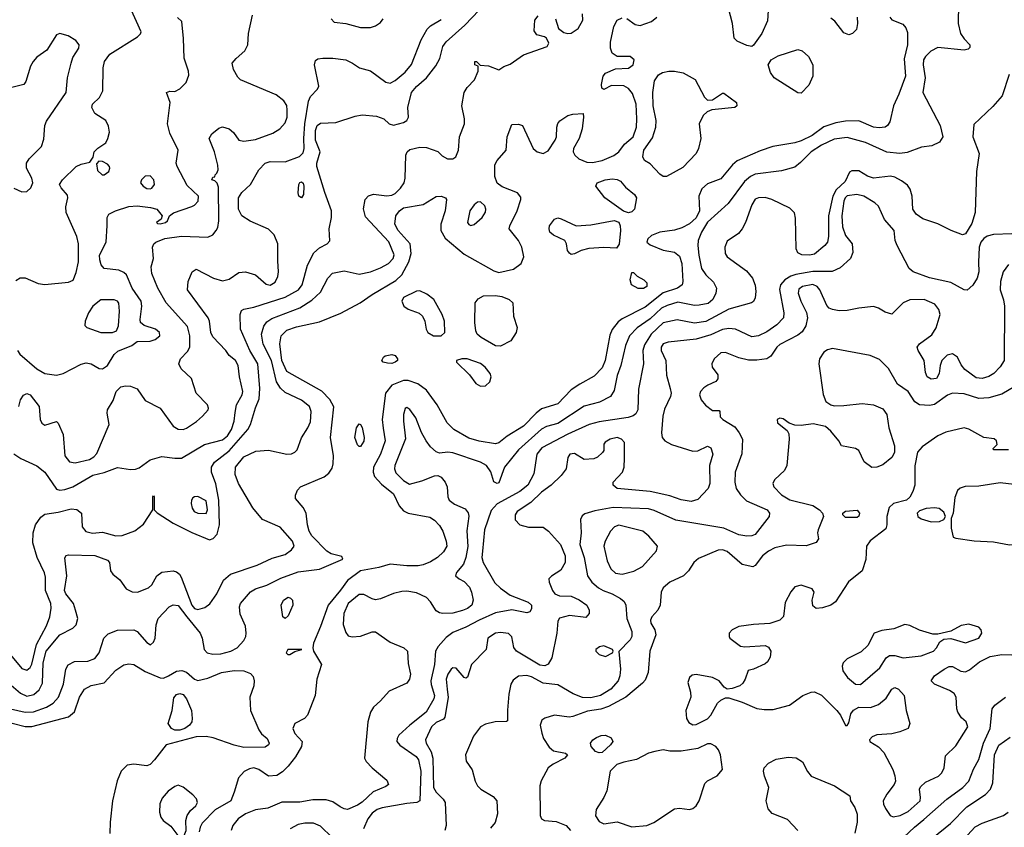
# Model space of a CAD drawing. Extents: x 1173029 to 1307123, y 522559 to 678521.
# Tile 391 of 623: x 1274451 to 1280440, y 570743 to 575659. Entities that reach past the tile are written whole.
import ezdxf

# ---------------------------------------------------------------- set-up
doc = ezdxf.new("R2010")
doc.units = 0

msp = doc.modelspace()

# ---------------------------------------------------------------- linework, layer by layer
at = {"layer": '0CON10XD'}
for points in [[(1274428.6, 574071.4), (1274453.2, 574086.8), (1274485, 574088.6), (1274563.9, 574053.9), (1274605, 574046.7), (1274748.5, 574061.5), (1274775.6, 574074.4), (1274795, 574120), (1274808.5, 574185), (1274809.2, 574295), (1274798.3, 574338.3), (1274733.3, 574485), (1274730.9, 574519.1), (1274743.8, 574575), (1274741.7, 574591.7), (1274703.3, 574635), (1274693.8, 574655), (1274711.2, 574685), (1274795, 574766.2), (1274825, 574780), (1274878.3, 574791.7), (1274897.5, 574822.5), (1274903.8, 574855), (1274926.7, 574876.7), (1274975, 574910), (1274988.2, 574935), (1274996.5, 574975), (1274991.3, 575011.3), (1274975.6, 575045.6), (1274908.8, 575088.8), (1274890, 575125), (1274894.3, 575145), (1274935.7, 575185), (1274956.7, 575225), (1274959.5, 575365), (1274966.5, 575405), (1275000.1, 575449.9), (1275167.5, 575555), (1275186.9, 575573.1), (1275190.6, 575585), (1275122.4, 575732.4)], [(1280160.9, 575755), (1280160, 575635), (1280174.4, 575574.4), (1280195, 575542), (1280230, 575505), (1280229.5, 575490.5), (1280219.7, 575480.3), (1280195, 575474.3), (1280035, 575490), (1279992.6, 575467.4), (1279960.4, 575435), (1279949.6, 575415), (1279947.5, 575385), (1279958.5, 575305), (1279945.5, 575215), (1280050.5, 575015), (1280066.5, 574945), (1280046.1, 574913.9), (1279998.6, 574891.4), (1279936.2, 574883.8), (1279849.9, 574850.1), (1279805, 574843.5), (1279725, 574853.5), (1279595, 574911.1), (1279485, 574940.9), (1279405, 574932.5), (1279328.9, 574895), (1279266.2, 574855), (1279200.6, 574789.4), (1279165, 574762.2), (1279085, 574739.6), (1278925, 574719.5), (1278895.5, 574705), (1278859.2, 574675), (1278760.1, 574539.9), (1278635, 574427.5), (1278598.6, 574365), (1278578.6, 574315), (1278575.2, 574285), (1278581.6, 574225), (1278599.2, 574145), (1278623.9, 574105), (1278670.6, 574060.6), (1278690, 574025), (1278686.2, 573995), (1278667.9, 573955), (1278638.3, 573931.7), (1278585, 573920.6), (1278555, 573920), (1278455, 573940.2), (1278389.7, 573920.3), (1278355, 573902.5), (1278285, 573838.4), (1278206.1, 573783.9), (1278159.7, 573735), (1278135.8, 573675), (1278106.9, 573555), (1278085, 573494), (1278067.1, 573402.9), (1278045.3, 573364.7), (1277978.5, 573331.5), (1277885, 573307.3), (1277725, 573201.9), (1277655, 573183.2), (1277625, 573166.5), (1277485, 573040), (1277399.5, 572935), (1277365, 572840.8), (1277355, 572835.8), (1277335, 572846.2), (1277317.1, 572907.1), (1277291.1, 572945), (1277255, 572966.8), (1277085, 573022.5), (1277055, 573027.5), (1277005, 573020.8), (1276985, 573029.2), (1276949.4, 573059.4), (1276922.9, 573095), (1276895.7, 573145.7), (1276861.2, 573235), (1276825, 573286.7), (1276805, 573298.8), (1276795, 573293.3), (1276785.6, 573255), (1276785.6, 573215), (1276797.9, 573107.9), (1276732.7, 572945), (1276730.7, 572925), (1276739.9, 572899.9), (1276785, 572853.5), (1276822.7, 572832.7), (1276898, 572852), (1276975, 572883.1), (1276995, 572884.3), (1277013.8, 572875), (1277038.1, 572845), (1277051.9, 572815), (1277054.4, 572755), (1277064.4, 572735), (1277095, 572709.4), (1277161.1, 572681.1), (1277178.1, 572658.1), (1277182.5, 572637.5), (1277171.8, 572548.2), (1277176.5, 572453.5), (1277165.3, 572385), (1277151.2, 572345), (1277107.5, 572295), (1277102, 572275), (1277123.8, 572255), (1277155, 572240), (1277186.8, 572205), (1277200, 572175), (1277208.7, 572125), (1277202.1, 572095), (1277175, 572074.7), (1277145, 572062.1), (1277085, 572046.9), (1277024.5, 572044.5), (1277005, 572048.1), (1276985, 572060.8), (1276950, 572115), (1276925, 572141.8), (1276865, 572169.6), (1276805, 572180.8), (1276775, 572177.7), (1276725, 572166.8), (1276645, 572133.9), (1276615, 572128.9), (1276595, 572133.3), (1276545, 572159.7), (1276515, 572160.6), (1276448.7, 572105), (1276423.4, 572045), (1276418.8, 571978.8), (1276435, 571930), (1276448.6, 571908.6), (1276473.4, 571903.4), (1276524.1, 571905.9), (1276595, 571933.5), (1276615, 571932.5), (1276705, 571869.6), (1276788, 571835), (1276809.2, 571815), (1276815, 571740), (1276828.9, 571675), (1276822.2, 571645), (1276805, 571620.6), (1276697.6, 571572.4), (1276646.5, 571513.5), (1276602.9, 571475), (1276585, 571444.2), (1276568.7, 571385), (1276548, 571165), (1276558, 571145), (1276595, 571106), (1276685, 571031.2), (1276693.8, 571005), (1276679.1, 570990.9), (1276601.6, 570958.4), (1276535, 570897.2), (1276505, 570877.8), (1276445, 570852.7), (1276425, 570855.4), (1276401.2, 570868.8), (1276355, 570899.3), (1276315, 570910.3), (1276235, 570910), (1276155, 570897.1), (1276045, 570895.5), (1275960.3, 570859.7), (1275885, 570850), (1275824.3, 570825), (1275779.4, 570795), (1275746.9, 570755), (1275737.1, 570725)], [(1278903.6, 575496.4), (1278875, 575501.2), (1278815, 575528.8), (1278797.3, 575547.3), (1278786.5, 575635), (1278750.8, 575775)], [(1274395, 571465.3), (1274485.2, 571444.8), (1274535, 571446.6), (1274615, 571473.7), (1274655, 571499.6), (1274686.6, 571535), (1274717.3, 571615), (1274731.5, 571705), (1274745, 571732.5), (1274785, 571752.7), (1274865, 571755.4), (1274909.1, 571770.9), (1274934.7, 571805.3), (1274963.1, 571895), (1274989.4, 571920.6), (1275045, 571944.1), (1275145.6, 571945.6), (1275165.5, 571935.5), (1275225, 571868.8), (1275245.8, 571854.2), (1275265, 571870), (1275276, 571895), (1275280.6, 571975), (1275293.1, 572015), (1275359.4, 572085), (1275385, 572098.2), (1275415, 572092.5), (1275468.1, 572025), (1275549.2, 571925), (1275560.7, 571895), (1275572.3, 571825), (1275592.2, 571805), (1275625, 571797.2), (1275675, 571800.3), (1275736, 571815), (1275772.9, 571835), (1275815, 571880.8), (1275827.3, 571905), (1275829.5, 571925), (1275825, 571967.5), (1275791.7, 572041.7), (1275787.1, 572085), (1275794.6, 572105.4), (1275854.1, 572175.9), (1275885.3, 572194.7), (1275955, 572218.2), (1276040.3, 572259.7), (1276145, 572299.2), (1276275.3, 572314.7), (1276417.5, 572375), (1276410.7, 572390.7), (1276345, 572407.8), (1276319.4, 572425), (1276227.8, 572517.8), (1276211.4, 572545), (1276201.2, 572585), (1276193.5, 572655), (1276175, 572689.1), (1276128.9, 572745), (1276128.1, 572765), (1276140.8, 572795), (1276159.2, 572815), (1276302.5, 572877.5), (1276330.5, 572899.5), (1276351.7, 572928.3), (1276358.8, 572955), (1276358.9, 573005), (1276341.1, 573115), (1276362.3, 573302.3), (1276338, 573348), (1276288, 573398), (1276075, 573517.7), (1276044.8, 573585), (1276033.3, 573686.7), (1276041.5, 573735), (1276075, 573768.4), (1276135, 573790), (1276275, 573819.5), (1276405, 573872.5), (1276522.5, 573935), (1276595, 573985.5), (1276738.8, 574071.2), (1276774.7, 574105.3), (1276818.2, 574185), (1276832.3, 574235), (1276826.4, 574295), (1276752.3, 574375), (1276732.3, 574415), (1276739.6, 574465), (1276760.9, 574495), (1276786.1, 574513.9), (1276905, 574534.6), (1276985, 574583.6), (1277015, 574584.5), (1277041.2, 574575), (1277048, 574565), (1277038.5, 574495), (1277013.1, 574415), (1277012.1, 574375), (1277039.5, 574329.5), (1277155, 574232.5), (1277335, 574131.2), (1277365, 574120), (1277455, 574140.5), (1277501.4, 574175), (1277517.8, 574215), (1277504.6, 574274.6), (1277484.3, 574315), (1277428, 574385), (1277432, 574405), (1277476.5, 574495), (1277500, 574565), (1277499.1, 574579.1), (1277478.8, 574605), (1277385, 574642.1), (1277355, 574664.4), (1277340.9, 574705), (1277341.1, 574775), (1277355, 574802), (1277410, 574865), (1277415.7, 574945), (1277445, 575020), (1277485, 575022.5), (1277510, 575015), (1277574, 574875), (1277598.8, 574855), (1277635, 574844.4), (1277665, 574860), (1277707.5, 574925), (1277715.8, 574945), (1277717.5, 575005), (1277725, 575026.2), (1277737.3, 575042.7), (1277785, 575076.4), (1277815, 575084.5), (1277878.3, 575088.3), (1277881.2, 575065), (1277873.3, 574995), (1277854, 574936), (1277820.6, 574875), (1277817.8, 574855), (1277827.8, 574835), (1277851.9, 574811.9), (1277901.3, 574791.3), (1277935, 574789.7), (1277995, 574802.4), (1278065, 574832.7), (1278095, 574854.6), (1278129.6, 574900.4), (1278182.9, 574945), (1278202, 575005), (1278204.7, 575055), (1278200, 575145), (1278179.3, 575209.3), (1278155, 575240), (1278125, 575256), (1278050.7, 575259.3), (1278005, 575233.8), (1277992.3, 575242.3), (1277990.8, 575265), (1278000.8, 575315), (1278015, 575333.3), (1278075, 575358.8), (1278155, 575363.1), (1278183.1, 575385), (1278188.5, 575415), (1278165.3, 575435.3), (1278085, 575434.2), (1278055.5, 575455.5), (1278043.8, 575485), (1278045, 575522.5), (1278065, 575616.7), (1278085, 575655.8), (1278115, 575669.2)], [(1274445.6, 573305), (1274455.8, 573345), (1274475, 573373.8), (1274495, 573383.8), (1274515, 573376), (1274568.6, 573305), (1274575.7, 573225), (1274585, 573204), (1274605, 573190.8), (1274675, 573212.5), (1274685, 573202.5), (1274716.5, 573135), (1274726.2, 573005), (1274755, 572967.5), (1274788.8, 572961.2), (1274875, 572981.1), (1274902.5, 572997.5), (1274920.6, 573019.4), (1274996.2, 573195), (1274982.5, 573265), (1274985.8, 573285), (1275019.3, 573340.7), (1275037.3, 573395), (1275066.2, 573423.8), (1275095, 573430.5), (1275125, 573428.5), (1275165, 573412.2), (1275215, 573340.6), (1275305, 573294.2), (1275385, 573185.8), (1275415, 573166.9), (1275445, 573165.6), (1275465, 573173.3), (1275527.2, 573212.8), (1275564, 573245), (1275596.7, 573285), (1275600, 573295), (1275593.9, 573313.9), (1275523.8, 573385), (1275495.7, 573475), (1275433.8, 573533.8), (1275418.6, 573565), (1275429.4, 573595), (1275471.2, 573638.8), (1275485.6, 573665.6), (1275486.1, 573735), (1275471.4, 573791.4), (1275341.2, 573935), (1275290.5, 574025), (1275254.5, 574114.5), (1275251.4, 574155), (1275264.3, 574205.7), (1275259.5, 574275), (1275266.7, 574295), (1275278.5, 574305), (1275333.1, 574326.9), (1275435, 574341.8), (1275595, 574334.7), (1275625, 574350.4), (1275646.7, 574375), (1275656.6, 574395), (1275662.9, 574435), (1275659.7, 574639.7), (1275653, 574663), (1275638.3, 574678.3), (1275620, 574685), (1275625, 574700), (1275638.3, 574701.7), (1275640, 574715), (1275650, 574725), (1275657.5, 574745), (1275656.4, 574773.6), (1275635.7, 574855), (1275602.9, 574935), (1275619.2, 574965), (1275661.9, 574998.1), (1275683.7, 575006.3), (1275725.3, 574995.3), (1275752.4, 574972.4), (1275785, 574926), (1275815, 574920), (1275885, 574930.4), (1275991.1, 574968.9), (1276033.1, 574995), (1276065, 575032), (1276077.3, 575065), (1276078, 575108), (1276075, 575136.7), (1276058.6, 575165), (1276010.7, 575200.7), (1275795, 575292.5), (1275778.3, 575308.3), (1275752, 575355), (1275744, 575395), (1275766.8, 575423.2), (1275821.5, 575468.5), (1275839.5, 575505), (1275842.1, 575575), (1275866.4, 575686.4)], [(1274791.2, 572065), (1274777.9, 572105), (1274731.1, 572165), (1274723.3, 572185), (1274737.6, 572275), (1274725.7, 572384.3), (1274733.2, 572396.8), (1274748.5, 572401.5), (1274907.4, 572397.4), (1274985, 572370), (1274997.5, 572355), (1275003.3, 572305), (1275016.7, 572285), (1275059.7, 572249.7), (1275098.8, 572195), (1275135.7, 572175.7), (1275167.5, 572175), (1275235, 572200), (1275255, 572220), (1275286.2, 572275), (1275315, 572296.2), (1275385, 572303.8), (1275405, 572298.8), (1275423.8, 572285), (1275434.2, 572265), (1275498.3, 572095), (1275515, 572075.8), (1275535, 572069.5), (1275578.2, 572081.8), (1275606.7, 572103.3), (1275650, 572165), (1275691.7, 572248.3), (1275734.2, 572285), (1275895, 572339.1), (1275987.6, 572382.4), (1276065, 572403.1), (1276105, 572431.9), (1276120, 572455), (1276110, 572485), (1276035, 572570), (1275927, 572617), (1275868.3, 572688.3), (1275781.4, 572835), (1275761.7, 572891.7), (1275763.6, 572935), (1275815, 572998.9), (1275886.5, 573033.5), (1275965, 573038.9), (1276075.5, 573014.5), (1276105, 573017.1), (1276125, 573026), (1276139.1, 573040.9), (1276166.1, 573113.9), (1276204.6, 573175), (1276219.4, 573210.6), (1276223.8, 573275), (1276214.6, 573305), (1276165, 573342.8), (1276065, 573390.4), (1276037.1, 573417.1), (1276013.8, 573453.8), (1275981.8, 573585), (1275932.1, 573685), (1275922.4, 573745), (1275936.3, 573793.7), (1275955, 573819.6), (1275985, 573841.2), (1276155, 573904.2), (1276227.5, 573952.5), (1276280, 574000), (1276325, 574085.8), (1276354.7, 574115.3), (1276425, 574131.2), (1276515, 574109.3), (1276585, 574124.2), (1276645, 574147.8), (1276694.5, 574175.5), (1276722.9, 574205), (1276728, 574228), (1276697.2, 574307.2), (1276555, 574460), (1276541.4, 574508.6), (1276552.5, 574565), (1276572.8, 574587.2), (1276602.2, 574597.8), (1276685, 574587.8), (1276715, 574590), (1276735, 574601.3), (1276767, 574633), (1276788.9, 574665), (1276796.5, 574695), (1276800.5, 574835), (1276808.6, 574855), (1276825, 574868.9), (1276885, 574883.6), (1276925, 574881.8), (1276995, 574856), (1277021.2, 574831.2), (1277052.5, 574812.5), (1277085, 574812.5), (1277104, 574825), (1277120.6, 574865), (1277125.6, 574945), (1277156.7, 575025), (1277157.5, 575055), (1277141.1, 575135), (1277154.7, 575215.3), (1277173.3, 575246.7), (1277218, 575292), (1277240, 575345), (1277240, 575375), (1277220, 575385), (1277220, 575405), (1277230, 575405), (1277252.5, 575382.5), (1277302.5, 575377.5), (1277365, 575353.3), (1277395, 575373.3), (1277435, 575388.8), (1277515, 575445.7), (1277658.8, 575495), (1277670, 575515), (1277655.8, 575545.8), (1277644.1, 575554.1), (1277595.9, 575565.9), (1277580.5, 575590.5), (1277584, 575655), (1277605, 575682)], [(1275479.2, 575320.8), (1275477.3, 575345), (1275450.5, 575425), (1275447.8, 575545), (1275437.5, 575647.5), (1275411.7, 575671.7)], [(1275498.1, 572538.1), (1275605, 572492.5), (1275628.6, 572501.4), (1275653.2, 572526.8), (1275666.7, 572585), (1275663, 572735), (1275643.2, 572833.2), (1275618.2, 572905), (1275618.4, 572935), (1275635, 572966.2), (1275724.3, 573035.7), (1275839.1, 573165), (1275855.5, 573195), (1275885, 573296.7), (1275907.9, 573352.1), (1275912.5, 573415), (1275899.7, 573565), (1275851.9, 573645), (1275794.6, 573775), (1275791.9, 573865), (1275800.6, 573889.4), (1275815, 573898), (1275875, 573909.1), (1276065, 573970), (1276147.3, 574015), (1276170, 574045), (1276201.8, 574165), (1276240, 574240), (1276275, 574270), (1276321.2, 574295), (1276337, 574313), (1276334.4, 574385), (1276348.5, 574455), (1276348.5, 574495), (1276306.9, 574606.9), (1276258.6, 574765), (1276258.9, 574785), (1276278.5, 574855), (1276251.3, 574925), (1276250.4, 574985), (1276261.4, 575015), (1276281.3, 575028.7), (1276375, 575033.3), (1276491.7, 575071.7), (1276535, 575079.6), (1276622.3, 575072.3), (1276665.4, 575055.4), (1276698.8, 575025), (1276725, 575017.8), (1276785, 575033.1), (1276805, 575044.3), (1276815.6, 575065), (1276812.9, 575125), (1276833.8, 575215), (1276865, 575252.9), (1276924.7, 575305.3), (1276981.8, 575378.2), (1277007, 575423), (1277024.6, 575495), (1277044.6, 575525), (1277157.9, 575625), (1277245, 575717.3)], [(1279743.1, 575675), (1279755, 575658), (1279822.3, 575632.3), (1279840.3, 575610.3), (1279850.6, 575580.6), (1279851.2, 575505), (1279830.2, 575419.8), (1279838.9, 575315), (1279799.4, 575205), (1279765.4, 575135), (1279742.8, 575037.2), (1279729.2, 575015), (1279714.6, 575005.4), (1279679.3, 575000.7), (1279645, 575004.1), (1279555, 575044), (1279475, 575041.8), (1279415, 575031.4), (1279342.8, 575007.2), (1279270.5, 574955), (1279205, 574920.8), (1279165, 574908.4), (1279033, 574887), (1278955, 574860), (1278815, 574799.1), (1278786.5, 574775), (1278715, 574690.5), (1278635, 574658.9), (1278600.4, 574629.6), (1278582.5, 574585), (1278585.6, 574495), (1278565, 574452.8), (1278525, 574417.2), (1278478.8, 574391.2), (1278435, 574378), (1278345, 574365.4), (1278294.7, 574345.3), (1278271.1, 574325), (1278266.5, 574305), (1278285, 574288.7), (1278365, 574255.3), (1278435, 574243.1), (1278465, 574220.6), (1278478.2, 574175), (1278485.6, 574065), (1278481.4, 574045), (1278452, 574025), (1278365, 573996.1), (1278255, 573909.7), (1278115, 573837.5), (1278090.6, 573819.4), (1278055.8, 573774.2), (1278040.4, 573739.6), (1278012.5, 573585), (1277995, 573539.4), (1277945, 573488.5), (1277858.7, 573441.3), (1277804.8, 573405.2), (1277725, 573321.1), (1277625, 573290.4), (1277592.3, 573265), (1277515, 573184.7), (1277416.4, 573125), (1277365, 573083.8), (1277345, 573077.7), (1277245, 573094.1), (1277182.4, 573112.4), (1277092.5, 573165), (1277050.4, 573205), (1276990, 573315), (1276924.6, 573405), (1276872.4, 573442.4), (1276815, 573463.6), (1276785, 573463.6), (1276715.6, 573434.4), (1276676.2, 573385), (1276656.7, 573225), (1276662.3, 573172.3), (1276674.7, 573095), (1276644.8, 573015.2), (1276602.8, 572935), (1276601.1, 572905), (1276608.8, 572878.8), (1276651, 572831), (1276725, 572772.5), (1276760, 572700), (1276785, 572670), (1276815, 572656.3), (1276945, 572630.4), (1276975, 572613.3), (1277005, 572579.4), (1277023.9, 572545), (1277046.1, 572485), (1277048.2, 572455), (1277029.4, 572420.6), (1276992.2, 572385), (1276950.6, 572359.4), (1276905, 572341.6), (1276875, 572335.3), (1276805, 572334.7), (1276705, 572345.4), (1276635, 572324.6), (1276525, 572304.3), (1276445, 572245.6), (1276402.5, 572187.5), (1276326.4, 572095), (1276281.5, 571965), (1276238, 571865), (1276233.3, 571835), (1276239.2, 571815), (1276286.9, 571735), (1276257.7, 571645), (1276248.9, 571545), (1276202.7, 571425), (1276183.3, 571406.7), (1276125.6, 571375), (1276112.2, 571345), (1276124.3, 571315), (1276170, 571265), (1276165.8, 571235), (1276128, 571172), (1276083.5, 571116.5), (1276049.6, 571080.4), (1276015, 571058.5), (1275965, 571054.6), (1275904.8, 571094.8), (1275875.2, 571105.2), (1275849.9, 571100.1), (1275817.2, 571082.8), (1275782.9, 571045), (1275755, 570956.7), (1275735.6, 570905), (1275640.1, 570849.9), (1275561.7, 570768.3), (1275548.2, 570745), (1275542.5, 570715)], [(1277710, 575665), (1277728.8, 575605), (1277760.9, 575580.9), (1277784.4, 575574.4), (1277805, 575576.7), (1277848.1, 575605), (1277875.5, 575655), (1277874.4, 575695)], [(1278145, 575666), (1278195, 575630), (1278225, 575623.8), (1278295, 575648.8), (1278326.7, 575675)], [(1279003.5, 575715), (1278998.9, 575651.1), (1278965.3, 575574.7), (1278915, 575503.3), (1278903.6, 575496.4)], [(1279544.5, 575674.5), (1279547.1, 575635), (1279540.3, 575599.7), (1279516.2, 575575), (1279494.3, 575565.7), (1279465, 575578.1), (1279409.1, 575649.1), (1279385, 575668.9)], [(1274415, 573017.1), (1274457.5, 572987.5), (1274555, 572944.4), (1274605, 572904.4), (1274675, 572802.5), (1274695, 572794.5), (1274725, 572798.8), (1274775.2, 572814.8), (1274895, 572887.5), (1274965, 572903.2), (1275045, 572932.5), (1275125, 572921.1), (1275155, 572922.5), (1275177.9, 572932.1), (1275245, 572979.1), (1275315, 573001.2), (1275395, 572989.6), (1275435, 572990.4), (1275575, 573072.4), (1275685, 573102.2), (1275714.3, 573125.7), (1275739.5, 573165), (1275755.9, 573215), (1275761.5, 573268.5), (1275770.2, 573315), (1275804.7, 573375), (1275808.8, 573395), (1275788.5, 573485), (1275780.6, 573555), (1275764, 573585), (1275725.6, 573615.6), (1275705, 573646), (1275625, 573728.6), (1275613.2, 573755), (1275605.5, 573824.5), (1275597.9, 573845), (1275472.3, 574015), (1275475.4, 574065), (1275500.5, 574125), (1275525, 574140), (1275630.8, 574085), (1275685, 574068.9), (1275725, 574078.9), (1275785, 574121.1), (1275825, 574124.5), (1275885, 574105.5), (1275949.3, 574049.3), (1275975, 574042.9), (1276005, 574061.9), (1276020.4, 574095), (1276025.4, 574125), (1276021.9, 574191.9), (1276020.4, 574295), (1275999.3, 574349.3), (1275965, 574383.9), (1275852.4, 574432.4), (1275802.2, 574465), (1275781.8, 574505), (1275782.5, 574575), (1275802.1, 574607.9), (1275855, 574655.7), (1275905.8, 574745), (1275944, 574786), (1275975, 574795.4), (1276065, 574793.8), (1276153, 574827), (1276175, 574849.1), (1276181.3, 574875), (1276178.4, 574935), (1276185.1, 575024.9), (1276207.7, 575162.3), (1276219.6, 575190.4), (1276262, 575235), (1276270, 575255), (1276244.2, 575384.2), (1276249.7, 575410.3), (1276265, 575420.8), (1276295, 575425.5), (1276355, 575425.5), (1276434.4, 575414.4), (1276476.2, 575395), (1276517.5, 575365), (1276585, 575348), (1276678.3, 575278.3), (1276705, 575273.1), (1276735, 575288.2), (1276795, 575340), (1276835, 575386.7), (1276893.7, 575536.3), (1276929.5, 575600.5), (1276949.3, 575620.7), (1277015, 575659.1)], [(1276345.8, 575665), (1276364.3, 575644.3), (1276435, 575635.4), (1276525, 575610.9), (1276585, 575612.1), (1276615, 575621.2), (1276645, 575642.7), (1276661.1, 575665)], [(1274465, 574610.9), (1274495, 574613.6), (1274518.2, 574635), (1274530.3, 574665), (1274524.6, 574695), (1274492.7, 574755), (1274492.5, 574785), (1274508.4, 574811.6), (1274583.8, 574886.2), (1274598.7, 574931.3), (1274604.5, 575015), (1274615, 575041.2), (1274733.5, 575215), (1274741.5, 575305), (1274763.5, 575395), (1274775, 575428), (1274811.1, 575485), (1274812.2, 575505), (1274791.7, 575531.7), (1274745, 575560.6), (1274695, 575574.5), (1274675, 575566.4), (1274615.7, 575474.3), (1274555, 575430), (1274533.5, 575405), (1274517.8, 575375), (1274488.1, 575281.9), (1274475.9, 575264.1), (1274395, 575244)], [(1279205, 575212.5), (1279185, 575212.9), (1279039.4, 575305), (1279017.4, 575337.4), (1279004, 575385), (1279021.2, 575415), (1279065, 575437.9), (1279185, 575476.8), (1279210.1, 575470.1), (1279250, 575435), (1279274.7, 575384.7), (1279276.4, 575315), (1279250.2, 575259.8), (1279205, 575212.5)], [(1274437.8, 573645), (1274452.5, 573622.5), (1274554.5, 573534.5), (1274605, 573505.3), (1274675, 573495.3), (1274715, 573505.3), (1274825, 573562.5), (1274855, 573570.5), (1274885, 573563.5), (1274935, 573535.4), (1274955, 573533.1), (1274985.5, 573554.5), (1275025, 573620.6), (1275047.7, 573642.3), (1275133.4, 573676.6), (1275165, 573700), (1275245, 573702.5), (1275275, 573712.9), (1275304, 573735), (1275302, 573755), (1275278, 573775), (1275207.5, 573797.5), (1275186.2, 573815), (1275182.9, 573835), (1275194.1, 573915.9), (1275190.3, 573945), (1275136.2, 574025), (1275101.4, 574105), (1275085, 574120.6), (1275055, 574134.4), (1274965.4, 574145.4), (1274947.1, 574167.1), (1274937.7, 574197.7), (1274937.5, 574225), (1274977.5, 574305), (1274983.3, 574406.7), (1274984.1, 574455.9), (1274992.5, 574475), (1275034.5, 574495.5), (1275115, 574521.8), (1275165, 574525.3), (1275246.3, 574516.3), (1275284.3, 574505), (1275317.5, 574465), (1275312.5, 574445), (1275282.5, 574425), (1275288.3, 574418.3), (1275305, 574416.7), (1275337.5, 574425), (1275350, 574435), (1275362.5, 574465), (1275385.9, 574484.1), (1275497.9, 574522.1), (1275515, 574530.5), (1275536.8, 574555), (1275539.1, 574585), (1275468.8, 574648.8), (1275408.5, 574765), (1275403.5, 574785), (1275414.5, 574865), (1275365, 574968.8), (1275350, 575025), (1275365.6, 575155), (1275343.3, 575215), (1275365, 575223.8), (1275395, 575222.5), (1275425, 575237.1), (1275462.7, 575277.3), (1275479.2, 575320.8)], [(1280470, 575325), (1280427.3, 575195), (1280369.9, 575130.1), (1280255, 575020), (1280248.2, 574945), (1280288.2, 574845), (1280270.9, 574735), (1280263.8, 574485), (1280242.3, 574417.7), (1280205, 574356.5), (1280185, 574349.5), (1280115.9, 574375.9), (1280035, 574415.4), (1279945, 574447.1), (1279904.5, 574475), (1279883.6, 574505), (1279879.1, 574585), (1279867, 574627), (1279850.9, 574650.9), (1279815, 574678.6), (1279775, 574701.1), (1279747.4, 574707.4), (1279645, 574693.8), (1279607.3, 574707.3), (1279555, 574738.1), (1279511.7, 574738.3), (1279499.3, 574730.7), (1279471.5, 574675), (1279416.5, 574623.5), (1279397.1, 574585), (1279370, 574465), (1279369.8, 574340.2), (1279364.5, 574305), (1279348.9, 574285), (1279285, 574232.5), (1279255.6, 574225.6), (1279207.9, 574227.9), (1279185, 574240), (1279173.1, 574265), (1279170.9, 574450.9), (1279163.4, 574483.4), (1279135, 574511.1), (1279025.4, 574565.4), (1278985, 574576.9), (1278945, 574575.6), (1278925, 574567.1), (1278905, 574532), (1278866.3, 574423.7), (1278845, 574385.8), (1278822.8, 574357.2), (1278755, 574311.2), (1278740, 574275), (1278742, 574235), (1278754, 574215), (1278871.1, 574131.1), (1278908.6, 574085), (1278923.7, 574043.7), (1278928.2, 574005), (1278925.6, 573965), (1278915.5, 573944.5), (1278902.5, 573935), (1278765, 573896.2), (1278625, 573821.6), (1278555, 573811.2), (1278451.1, 573831.1), (1278365, 573813.8), (1278291.4, 573745), (1278251, 573679), (1278241.6, 573645), (1278245.5, 573565), (1278215, 573410), (1278211.4, 573285), (1278199.3, 573260.7), (1278182.5, 573247.5), (1278152.3, 573237.7), (1277975, 573211.1), (1277915.2, 573194.8), (1277785, 573137.1), (1277627.3, 573052.7), (1277596.6, 573015), (1277578.1, 572895), (1277541.3, 572825), (1277493.5, 572786.5), (1277355, 572711.8), (1277318.3, 572671.7), (1277278.8, 572555), (1277266.3, 572423.7), (1277262.8, 572385), (1277269.2, 572355), (1277341.2, 572231.2), (1277375, 572198.5), (1277435, 572156.9), (1277544.7, 572114.7), (1277564.3, 572095), (1277565, 572072.5), (1277554.2, 572055.8), (1277535, 572049.2), (1277445, 572066.2), (1277345, 572048.2), (1277245, 572004.2), (1277165, 571960.8), (1277085, 571929.1), (1277045, 571897.8), (1276996.2, 571843.8), (1276979.4, 571815), (1276974.7, 571735), (1276951.9, 571635), (1276953, 571613), (1276974.5, 571545.5), (1276970.8, 571525), (1276923.2, 571445), (1276823.5, 571365), (1276757.8, 571305), (1276746.5, 571285), (1276745.5, 571265), (1276762.6, 571242.6), (1276863.3, 571175), (1276876, 571155), (1276890.8, 571085), (1276885, 570903.8), (1276866.4, 570893.6), (1276805, 570888.7), (1276655, 570861.9), (1276625, 570851.2), (1276595, 570830), (1276568.2, 570795), (1276542.2, 570735)], [(1278385, 574704.4), (1278365, 574704.5), (1278345, 574717.7), (1278285, 574781.5), (1278251.7, 574801.7), (1278241.5, 574825), (1278247.5, 574865), (1278300.9, 574939.1), (1278320.3, 575005), (1278322.2, 575045), (1278304.7, 575135), (1278302.9, 575215), (1278312.5, 575287.5), (1278336.1, 575323.9), (1278361.9, 575338.1), (1278400, 575345), (1278435, 575345.4), (1278486.2, 575335), (1278560, 575295), (1278616.8, 575186.8), (1278635, 575168.8), (1278665, 575172), (1278725, 575212.5), (1278735, 575212.5), (1278812, 575155), (1278812.5, 575135), (1278800, 575125), (1278660.3, 575109.7), (1278632.7, 575097.3), (1278608.8, 575075), (1278584.1, 575025.9), (1278594.1, 574935.9), (1278580, 574875), (1278566, 574845), (1278485, 574759.4), (1278385, 574704.4)], [(1274965, 574713.8), (1274992.5, 574735), (1275000, 574755), (1274997.5, 574765), (1274985, 574780), (1274955, 574796.2), (1274933, 574797), (1274918.3, 574781.7), (1274925, 574740), (1274952.5, 574715), (1274965, 574713.8)], [(1275245, 574629.5), (1275255, 574634.4), (1275271.1, 574655), (1275266.5, 574685), (1275245, 574708.1), (1275215, 574705.6), (1275191.4, 574685), (1275185.7, 574665), (1275203.1, 574645), (1275225, 574631.8), (1275245, 574629.5)], [(1276165, 574574.3), (1276149.2, 574585), (1276145.7, 574605), (1276148.6, 574655), (1276155, 574668), (1276165, 574672), (1276175, 574663.3), (1276179.4, 574645), (1276178.1, 574595), (1276165, 574574.3)], [(1278155, 574484), (1278124.2, 574494.2), (1278010, 574575), (1277956, 574645), (1277963.8, 574665), (1278013.3, 574685), (1278055, 574689.6), (1278085, 574686.7), (1278106.2, 574676.2), (1278135, 574638.6), (1278190, 574595), (1278203.1, 574575), (1278190, 574505), (1278175, 574490), (1278155, 574484)], [(1274415, 574632.5), (1274465, 574610.9)], [(1280485, 574354.7), (1280375, 574350.8), (1280335, 574340.9), (1280315, 574327.8), (1280297.3, 574305), (1280286.2, 574275), (1280283.1, 574183.1), (1280285.3, 574125), (1280274.6, 574085), (1280247.9, 574042.1), (1280215, 574012), (1280195, 574014.3), (1280115, 574060.3), (1279985, 574088), (1279885, 574124.4), (1279862, 574145), (1279787.5, 574285), (1279776.9, 574315), (1279770, 574375), (1279712.3, 574442.3), (1279675, 574524.4), (1279653.1, 574545), (1279585, 574584.6), (1279544, 574594), (1279485, 574586.8), (1279471.6, 574575), (1279463.8, 574555), (1279451.7, 574465), (1279455, 574398.8), (1279474.8, 574344.8), (1279515.6, 574295), (1279518.7, 574241.3), (1279504.4, 574205), (1279440.8, 574149.2), (1279393.6, 574126.4), (1279275, 574126.9), (1279172.2, 574107.8), (1279141.9, 574098.1), (1279104.4, 574075.6), (1279079.6, 574045), (1279072.4, 574017.6), (1279099.2, 573875), (1279096.2, 573845), (1279057.4, 573802.6), (1278995, 573758.9), (1278945, 573734.1), (1278905, 573728.7), (1278805.3, 573775.3), (1278765, 573778.9), (1278725, 573772.4), (1278655, 573740), (1278565, 573714.2), (1278395, 573697.1), (1278365, 573685.5), (1278352.8, 573665), (1278353.4, 573645), (1278381.2, 573585), (1278385.5, 573494.5), (1278408.5, 573415), (1278413.8, 573385), (1278410.4, 573365), (1278372.5, 573287.5), (1278362.5, 573245), (1278354.6, 573145), (1278358.1, 573115), (1278374.3, 573095), (1278415, 573073.2), (1278545, 573033.3), (1278575, 573035.6), (1278635, 573064.2), (1278655, 573054), (1278666.4, 573015), (1278646.2, 572945), (1278649.1, 572835), (1278639.4, 572805), (1278575, 572738.2), (1278535, 572726.9), (1278475, 572736.2), (1278405, 572760.6), (1278286.8, 572786.8), (1278085, 572805.6), (1278061.4, 572825), (1278061.4, 572845), (1278118.1, 572905), (1278127.5, 572935), (1278130.3, 572990.3), (1278130.8, 573085), (1278112.5, 573105), (1278085, 573115.4), (1278043.3, 573105), (1278011.7, 573088.3), (1278003.8, 573075), (1278003.6, 573036.4), (1277996.7, 573025), (1277965, 572997.1), (1277943, 572987), (1277885, 572982.2), (1277825, 573018.1), (1277796.7, 573015), (1277784.4, 572995), (1277774.4, 572925), (1277745.6, 572885), (1277684.8, 572825.2), (1277625, 572783.4), (1277560.1, 572719.9), (1277477.1, 572665), (1277464.5, 572645), (1277465.6, 572615), (1277492.5, 572585), (1277545, 572570), (1277635, 572570.7), (1277666.8, 572546.8), (1277741.1, 572465), (1277768.8, 572395), (1277769.4, 572355), (1277741.8, 572308.2), (1277685, 572272), (1277670, 572255), (1277672, 572235), (1277692.2, 572185), (1277707.1, 572165), (1277735, 572151.5), (1277805, 572150.4), (1277855, 572128.9), (1277901.4, 572095), (1277915.6, 572065.6), (1277915.8, 572045), (1277895, 572021.2), (1277795, 572033.5), (1277733.8, 572016.2), (1277725, 571997.5), (1277719.2, 571925), (1277688.4, 571775), (1277665, 571736.1), (1277645, 571726.8), (1277615, 571730.3), (1277473.5, 571815), (1277457.6, 571837.6), (1277445, 571902), (1277425, 571922.2), (1277375, 571930), (1277345, 571925.4), (1277298.6, 571895), (1277288.6, 571825), (1277200, 571735), (1277175, 571656.7), (1277165, 571651.2), (1277155, 571656.2), (1277105, 571711.4), (1277085, 571714.3), (1277075, 571705.6), (1277055, 571675.6), (1277044.7, 571645), (1277050.8, 571585), (1277056.7, 571533.3), (1277037, 571413), (1277028.9, 571401.1), (1276985, 571380.4), (1276956.2, 571355), (1276919.2, 571275), (1276923.1, 571255), (1276953.7, 571203.7), (1276964.8, 571165), (1276968, 570985), (1276985, 570956.7), (1277027.8, 570915), (1277038.1, 570895), (1277045.8, 570755), (1277037.4, 570725)], [(1277195, 574406.7), (1277215, 574412), (1277265, 574454.3), (1277285, 574486.7), (1277287.3, 574505), (1277281.1, 574525), (1277255, 574550.8), (1277235, 574548), (1277215, 574532.5), (1277190, 574495), (1277174.3, 574424.3), (1277182.3, 574412.3), (1277195, 574406.7)], [(1277805, 574230), (1277795, 574237.5), (1277784, 574255), (1277778, 574295), (1277766.7, 574315), (1277698.1, 574348.1), (1277675.8, 574365.8), (1277670.8, 574385), (1277674, 574405), (1277705, 574444), (1277725, 574452), (1277745, 574447.5), (1277835, 574404), (1277925, 574409.4), (1278066.1, 574436.1), (1278095.8, 574425.8), (1278104.2, 574405), (1278105.6, 574375), (1278097.3, 574292.7), (1278081.4, 574268.6), (1278005, 574272.5), (1277913.9, 574266.1), (1277865.4, 574254.6), (1277825, 574233.8), (1277805, 574230)], [(1278213.2, 574023.2), (1278173.3, 574045), (1278163.8, 574075), (1278175, 574120), (1278185, 574120), (1278207, 574097), (1278246.7, 574075), (1278265, 574056.7), (1278265.8, 574035), (1278245, 574023.3), (1278213.2, 574023.2)], [(1280465, 574168.5), (1280432.5, 574125), (1280417.6, 574065), (1280415.3, 574015), (1280435.4, 573954.6)], [(1277015, 573734), (1277036.2, 573755), (1277034.2, 573825), (1277021.4, 573865), (1276970, 573955), (1276927.8, 573987.8), (1276885, 574008.1), (1276865, 574005.7), (1276785, 573968.6), (1276774.5, 573945), (1276788.1, 573915), (1276815, 573896.7), (1276881.9, 573871.9), (1276902, 573855), (1276916.2, 573825), (1276924, 573775), (1276934, 573755), (1276967.5, 573735), (1277015, 573734)], [(1280435.4, 573954.6), (1280440.3, 573915), (1280438.9, 573585), (1280414.1, 573545.9), (1280376.9, 573505), (1280345, 573486.4), (1280305, 573474.6), (1280269.8, 573479.8), (1280199.8, 573529.8), (1280178.3, 573558.3), (1280155, 573605.8), (1280125, 573625.5), (1280092.7, 573617.3), (1280060.5, 573585), (1280050, 573555), (1280044.4, 573505), (1280027.5, 573475), (1279995, 573470), (1279971.4, 573485), (1279961.3, 573511.3), (1279952.5, 573585), (1279915.8, 573645), (1279910.8, 573665), (1279924.5, 573685.5), (1279999.1, 573740.9), (1280025, 573783.3), (1280049.2, 573865), (1280042, 573895), (1280016.6, 573926.6), (1279952.5, 573955), (1279865, 573953.5), (1279824.6, 573935.4), (1279755, 573866), (1279715, 573878.6), (1279673.9, 573903.9), (1279645, 573912.7), (1279555.9, 573904.1), (1279485, 573888), (1279435, 573887.5), (1279395, 573894.6), (1279375, 573903.5), (1279359.6, 573919.6), (1279318.4, 574015), (1279301.8, 574035), (1279275, 574046.9), (1279213.1, 574035), (1279190.6, 574019.4), (1279186.8, 573995), (1279202, 573945), (1279237.5, 573877.5), (1279242.8, 573845), (1279232.9, 573795), (1279210.8, 573759.2), (1279185, 573739.2), (1279075, 573681.5), (1279056.4, 573665), (1279019.4, 573610.6), (1278995, 573594.4), (1278935, 573586.2), (1278885, 573587.1), (1278825, 573600), (1278745, 573634.2), (1278715, 573632), (1278674.4, 573595.6), (1278661.2, 573565), (1278664, 573545), (1278697.3, 573497.3), (1278697.3, 573472.7), (1278685, 573456), (1278636, 573435), (1278611.7, 573418.3), (1278592.2, 573395), (1278585.6, 573375), (1278596.2, 573346.2), (1278622.8, 573312.8), (1278665, 573280), (1278705, 573280), (1278710, 573275), (1278711.7, 573241.7), (1278727.5, 573225), (1278800.6, 573180.6), (1278827.8, 573145), (1278848.1, 573105), (1278844.3, 573015.7), (1278802.5, 572905), (1278800.4, 572845), (1278808.9, 572805), (1278835, 572766.7), (1278871.2, 572731.2), (1278996.9, 572675), (1279012.2, 572655), (1279008.9, 572635), (1278925, 572525.5), (1278905, 572517.1), (1278875, 572516.2), (1278825, 572524.5), (1278735, 572563.2), (1278443.1, 572613.1), (1278310.7, 572670.7), (1278275, 572681.8), (1278060.7, 572689.3), (1277949.7, 572670.3), (1277888.3, 572651.7), (1277871.7, 572638.3), (1277862.5, 572617.5), (1277865.6, 572535.6), (1277858.5, 572465), (1277885.3, 572385), (1277904.5, 572275), (1277931.1, 572235), (1277971.5, 572201.5), (1277999.2, 572185), (1278055.8, 572165), (1278106.5, 572136.5), (1278127.3, 572117.3), (1278138.5, 572095), (1278143.8, 572013.8), (1278174.5, 571935), (1278173.6, 571905), (1278165, 571884.3), (1278096.2, 571813.8), (1278106, 571705), (1278102.2, 571665), (1278091.8, 571635), (1278046, 571584), (1277984.8, 571545.2), (1277925, 571531.6), (1277874.4, 571534.4), (1277816.8, 571556.8), (1277725, 571610), (1277635, 571621.5), (1277565, 571658.9), (1277535, 571667.4), (1277486.1, 571663.9), (1277451.9, 571638.1), (1277438.9, 571615), (1277425.9, 571554.1), (1277417.3, 571457.3), (1277418.3, 571391.7), (1277413, 571387), (1277342.5, 571385), (1277285, 571370.5), (1277255, 571355.7), (1277211.2, 571298.8), (1277161.8, 571185), (1277166.3, 571146.3), (1277203, 571093), (1277220.8, 571025), (1277235.6, 570995.6), (1277256, 570975), (1277331.4, 570931.4), (1277354.3, 570905), (1277357.8, 570825), (1277343.3, 570773.3), (1277315, 570737.5)], [(1274945, 573754.2), (1275015, 573754.5), (1275039.4, 573765), (1275052.5, 573795), (1275059.1, 573885), (1275055, 573933.3), (1275045, 573946.5), (1275025, 573954.4), (1274945, 573952.9), (1274896.7, 573915), (1274868.8, 573875), (1274850, 573825), (1274848.3, 573798.3), (1274860, 573785), (1274945, 573754.2)], [(1277375, 573671.9), (1277345, 573674.4), (1277258.1, 573725), (1277234.5, 573745), (1277225.5, 573765), (1277219.2, 573815), (1277222, 573935), (1277239.7, 573960.3), (1277272.5, 573977.5), (1277345, 573980.4), (1277384.7, 573974.7), (1277428, 573955), (1277450, 573935), (1277455.7, 573855), (1277476.9, 573785), (1277471.9, 573755), (1277437.5, 573705), (1277375, 573671.9)], [(1280503.8, 573426.2), (1280425, 573380.4), (1280345, 573357.3), (1280285, 573354), (1280195, 573382.7), (1280125, 573385.4), (1280095, 573373.5), (1280015, 573317.5), (1279985, 573311.1), (1279925, 573315.6), (1279895, 573334), (1279855, 573396.5), (1279790.6, 573440.6), (1279735.6, 573535), (1279680.8, 573590.8), (1279625, 573614.6), (1279395, 573657.5), (1279365, 573650), (1279341.9, 573635), (1279316.5, 573595), (1279311.2, 573565), (1279337.4, 573377.4), (1279355.4, 573335.4), (1279385, 573315.6), (1279405, 573309.4), (1279465, 573310), (1279575, 573322.9), (1279645, 573314.5), (1279700.3, 573290.3), (1279725.8, 573255), (1279737.1, 573175), (1279771.4, 573065), (1279771.4, 573025), (1279755.8, 572995), (1279701.3, 572948.7), (1279665, 572934.4), (1279635, 572932.9), (1279588.3, 572968.3), (1279555, 573036.2), (1279535, 573048.8), (1279450, 573065), (1279433.3, 573095), (1279384.5, 573154.5), (1279352.4, 573182.4), (1279278.2, 573198.2), (1279205, 573189.6), (1279165, 573191.4), (1279132.3, 573202.3), (1279095, 573230), (1279075, 573233.3), (1279057.5, 573225), (1279060, 573205), (1279119.4, 573159.4), (1279128.8, 573138.8), (1279132.3, 573105), (1279118.1, 572945), (1279102.9, 572915), (1279075, 572887.8), (1279042.4, 572857.6), (1279033.1, 572835), (1279038.9, 572815), (1279085, 572766.5), (1279135, 572737.3), (1279275, 572701.4), (1279316, 572675), (1279334, 572655), (1279341.2, 572635), (1279308, 572555), (1279304, 572535), (1279310.7, 572499.3), (1279295, 572476.7), (1279235, 572456.7), (1279115, 572460), (1279044.7, 572445.3), (1279005, 572423.8), (1278969.5, 572395), (1278925, 572336), (1278910.5, 572329.5), (1278845, 572342.9), (1278755, 572421.2), (1278725, 572432.4), (1278700.4, 572429.6), (1278580.2, 572379.8), (1278552, 572355), (1278518.8, 572305), (1278488.8, 572275), (1278405, 572235.7), (1278365, 572201.2), (1278353.3, 572175), (1278346.9, 572095), (1278332.2, 572065), (1278297.1, 572025), (1278288.1, 572005), (1278290.6, 571985), (1278314.5, 571944.5), (1278320.6, 571915), (1278283.8, 571815), (1278274.5, 571685.5), (1278255, 571638.8), (1278240, 571620), (1278137.3, 571535), (1278031.8, 571478.2), (1277985, 571463.5), (1277905, 571450.9), (1277815, 571417.1), (1277793.8, 571413.8), (1277705, 571425.5), (1277645, 571406.9), (1277626.2, 571395), (1277616.9, 571365), (1277626.3, 571316.3), (1277638.1, 571285), (1277671.1, 571231.1), (1277698.3, 571208.3), (1277770, 571195), (1277782.5, 571185), (1277766.7, 571165), (1277695, 571128), (1277666.2, 571105), (1277623.8, 571026.2), (1277614.5, 570995), (1277616, 570815), (1277625.8, 570795.8), (1277644.1, 570784.1), (1277715, 570779.5), (1277775, 570754.3), (1277801.4, 570725)], [(1276715, 573567.1), (1276687.5, 573567.5), (1276662.5, 573575), (1276653.3, 573585), (1276663.3, 573605), (1276675, 573613.3), (1276715, 573621.2), (1276734.1, 573614.1), (1276750, 573595), (1276748.8, 573585), (1276735, 573574.4), (1276715, 573567.1)], [(1277255, 573427.8), (1277285, 573430.6), (1277311.4, 573455), (1277319.4, 573485), (1277311.9, 573505), (1277282.5, 573545), (1277255, 573565.6), (1277172.5, 573595), (1277140, 573595), (1277107.5, 573585), (1277107.5, 573575), (1277187.4, 573497.4), (1277225, 573444.4), (1277255, 573427.8)], [(1276525, 573061.2), (1276515, 573061.2), (1276505, 573072), (1276489.5, 573115), (1276499.4, 573175), (1276515, 573198.8), (1276525, 573196), (1276535, 573176.7), (1276546.2, 573115), (1276545, 573093.8), (1276525, 573061.2)], [(1280465, 573040), (1280375, 573040), (1280371.7, 573048.3), (1280397.5, 573072.5), (1280392.5, 573095), (1280378.3, 573108.3), (1280315, 573116.9), (1280225, 573166.9), (1280195, 573175.5), (1280085, 573147.9), (1280035, 573126.5), (1279940.7, 573059.3), (1279912.7, 573027.3), (1279895.5, 572944.5), (1279896.6, 572825), (1279883.5, 572786.5), (1279865, 572753.1), (1279845.8, 572734.2), (1279766.2, 572713.8), (1279740.5, 572689.5), (1279724.6, 572635.4), (1279726.4, 572583.6), (1279719.4, 572560.6), (1279623.9, 572486.1), (1279601.8, 572455), (1279597, 572373), (1279575, 572304.2), (1279493, 572237), (1279412.9, 572115), (1279384.6, 572095.4), (1279335, 572078.9), (1279295, 572074.4), (1279275, 572091.2), (1279271.8, 572125), (1279284.3, 572175), (1279272, 572195), (1279205, 572217.1), (1279165, 572206.7), (1279142.4, 572177.6), (1279107.9, 572112.1), (1279096.4, 572026.4), (1279075, 572004.4), (1279013.2, 571983.2), (1278915, 571978.8), (1278825, 571966.2), (1278784.2, 571945), (1278767.1, 571925), (1278765.6, 571905), (1278771.1, 571895), (1278835, 571846.5), (1278862.6, 571842.6), (1278985, 571849.1), (1279005, 571840.6), (1279019.6, 571815), (1279015, 571780), (1278999.4, 571750.6), (1278985, 571738.6), (1278915, 571706.7), (1278881.7, 571698.3), (1278863.8, 571645), (1278849.3, 571620.7), (1278831.2, 571605), (1278785, 571587.5), (1278755, 571583.8), (1278735.8, 571595.8), (1278705.3, 571635.3), (1278666.1, 571656.1), (1278565, 571672.7), (1278541.4, 571668.6), (1278524.5, 571655.5), (1278514.4, 571625), (1278531.2, 571565), (1278532.9, 571535), (1278502.2, 571455), (1278506.2, 571405), (1278520.8, 571380.8), (1278545, 571366.2), (1278565, 571368.8), (1278635, 571403.3), (1278655, 571425.6), (1278695, 571498.5), (1278715, 571517.5), (1278745, 571531.9), (1278765, 571531.1), (1278845.3, 571505.3), (1278935, 571466.7), (1278979.7, 571459.7), (1279035, 571460.5), (1279134.1, 571485.9), (1279215.3, 571544.7), (1279265, 571566.8), (1279285, 571568.9), (1279328.3, 571548.3), (1279420.8, 571455), (1279444, 571425), (1279475, 571362.5), (1279485, 571362.5), (1279495, 571380), (1279507.5, 571435), (1279523.1, 571456.9), (1279555, 571473.8), (1279626.9, 571473.1), (1279675, 571490), (1279720.9, 571529.1), (1279755, 571583.8), (1279775, 571593.8), (1279797.5, 571585), (1279831.2, 571545), (1279842.9, 571455), (1279865.7, 571375), (1279856.2, 571345), (1279804.4, 571324.4), (1279755, 571313.2), (1279664.4, 571305.6), (1279635.9, 571294.1), (1279620, 571275), (1279622.5, 571265), (1279675, 571233.5), (1279708, 571198), (1279761.9, 571095), (1279774.1, 571055.9), (1279777.5, 571025), (1279770.8, 571005), (1279725, 570944.5), (1279703.5, 570905), (1279704.7, 570885), (1279717.2, 570857.2), (1279745, 570815.6), (1279765, 570806.5), (1279805.7, 570815.7), (1279855, 570840), (1279927.7, 570905), (1279930.9, 570925), (1279923.8, 570975), (1279929.7, 570990.3), (1279961.7, 571018.3), (1280040, 571055), (1280059.2, 571075), (1280074, 571105), (1280081.7, 571178.3), (1280145, 571240), (1280218, 571355), (1280208, 571385), (1280180.6, 571410.6), (1280156.7, 571445), (1280150.5, 571465), (1280147.5, 571535), (1280135, 571557.1), (1280106.4, 571576.4), (1280016.2, 571615), (1279996.2, 571635), (1280016, 571665), (1280075, 571705.5), (1280105, 571721.5), (1280125, 571722.5), (1280175, 571694.6), (1280205, 571690.4), (1280228.5, 571701.5), (1280289.5, 571750.5), (1280355, 571782.7), (1280424.6, 571795.4), (1280485, 571792.5)], [(1280471.9, 572461.9), (1280565, 572464.7), (1280590.8, 572475), (1280601.4, 572488.6), (1280618.4, 572655), (1280614.6, 572764.6), (1280590.8, 572805), (1280535.4, 572825.4), (1280415, 572839.6), (1280285, 572820.4), (1280202, 572818), (1280172.1, 572807.9), (1280156.3, 572793.7), (1280138.6, 572751.4), (1280130, 572655), (1280117, 572623), (1280116.7, 572565), (1280130, 572510), (1280145, 572502.5), (1280257.2, 572487.2), (1280375, 572481.2), (1280471.9, 572461.9)], [(1274386, 571805), (1274465, 571709.6), (1274495, 571699.6), (1274515, 571715.5), (1274524.5, 571735.5), (1274554, 571856), (1274615, 571969.4), (1274634.1, 572025), (1274643.1, 572076.9), (1274641.2, 572105), (1274607.1, 572185), (1274608.2, 572265), (1274601.9, 572291.9), (1274558, 572385), (1274531.2, 572475), (1274532.7, 572535), (1274546.4, 572583.6), (1274579.2, 572630.8), (1274605, 572650), (1274685, 572661.6), (1274765, 572681.6), (1274798.3, 572678.3), (1274827.5, 572655), (1274831.3, 572571.3), (1274853.1, 572543.1), (1274894.6, 572534.6), (1274955, 572539.3), (1275035, 572518.4), (1275075, 572520), (1275152.4, 572547.6), (1275205, 572589.2), (1275260, 572675), (1275260, 572755), (1275265, 572760), (1275270, 572755), (1275270, 572675), (1275287, 572657), (1275384.2, 572594.2), (1275498.1, 572538.1)], [(1275585, 572654.2), (1275593.1, 572675), (1275585, 572731.2), (1275535, 572757.3), (1275515, 572755.5), (1275505, 572748.1), (1275495.6, 572735), (1275493.3, 572715), (1275500, 572685), (1275512.5, 572665), (1275535, 572655.7), (1275585, 572654.2)], [(1279545, 572628.8), (1279475, 572630), (1279457.5, 572645), (1279457.5, 572655), (1279475, 572668), (1279545, 572673.8), (1279559.2, 572655), (1279555, 572637.5), (1279545, 572628.8)], [(1279995, 572602.2), (1280045, 572604), (1280073, 572617), (1280082.5, 572635), (1280072.3, 572662.3), (1280043.2, 572683.2), (1280015, 572687.8), (1279965, 572683.5), (1279925, 572669.5), (1279910.6, 572655), (1279914.3, 572635), (1279935, 572620.6), (1279995, 572602.2)], [(1278115, 572283.5), (1278187.6, 572302.4), (1278239.3, 572330.7), (1278324.1, 572425.9), (1278331.2, 572455), (1278278.6, 572515), (1278240.8, 572545), (1278095, 572582), (1278068.6, 572571.4), (1278045.3, 572545), (1278012.5, 572485), (1278003.3, 572455), (1278025.2, 572365), (1278047.6, 572317.6), (1278075, 572289.7), (1278115, 572283.5)], [(1276065, 572014), (1276050.8, 572025), (1276040.9, 572095), (1276055, 572125.7), (1276085, 572144.2), (1276099.1, 572139.1), (1276110, 572125), (1276113.1, 572095), (1276085, 572031.2), (1276065, 572014)], [(1274398.5, 571608.5), (1274455, 571558.9), (1274495, 571542.4), (1274537.8, 571552.2), (1274568.8, 571581.2), (1274590.1, 571619.9), (1274593, 571745), (1274611.9, 571815), (1274695, 571914.5), (1274773.8, 571956.2), (1274794.5, 571975.5), (1274805.6, 572015), (1274791.2, 572065)], [(1279565, 571612.7), (1279682.5, 571715), (1279722.5, 571775), (1279741.1, 571788.9), (1279775, 571789.4), (1279825.5, 571775.5), (1279935, 571786.2), (1280008.6, 571815), (1280027.1, 571835), (1280047.3, 571872.7), (1280072.3, 571887.7), (1280115, 571893.3), (1280205, 571865.5), (1280285, 571894.5), (1280303.1, 571925), (1280299.2, 571945), (1280285, 571962), (1280225, 571980), (1280177.6, 571972.4), (1280115, 571938), (1280035, 571918.8), (1280005, 571920), (1279925, 571942.9), (1279865, 571972.5), (1279835, 571977.1), (1279768, 571952), (1279695, 571941.5), (1279648, 571925), (1279609.2, 571850.8), (1279569.3, 571810.7), (1279485, 571769.4), (1279460, 571745), (1279454.3, 571725), (1279458.6, 571695), (1279485.7, 571655), (1279535, 571615.5), (1279565, 571612.7)], [(1278015, 571783.5), (1278056.7, 571805), (1278061.2, 571815), (1278056.2, 571825), (1278005, 571848.2), (1277977.1, 571842.9), (1277955.6, 571825), (1277955.6, 571815), (1277975.3, 571795.3), (1278015, 571783.5)], [(1276095, 571794.3), (1276125, 571813.3), (1276167.5, 571825), (1276081.2, 571825), (1276072, 571805), (1276082.5, 571795), (1276095, 571794.3)], [(1274405, 571377.4), (1274485, 571357.6), (1274525, 571357.8), (1274748, 571415), (1274783.8, 571446.2), (1274814, 571535), (1274846.1, 571583.9), (1274885, 571606.8), (1274965, 571622.5), (1275035, 571700.8), (1275085, 571732.7), (1275115, 571738.5), (1275145, 571734.5), (1275215, 571692.3), (1275305, 571652.9), (1275325, 571650.8), (1275355.6, 571665), (1275405, 571693.2), (1275437.8, 571697.8), (1275465, 571687.8), (1275515, 571644.4), (1275535, 571637.8), (1275595, 571651.8), (1275678.8, 571685), (1275755, 571698.2), (1275815, 571696.4), (1275855, 571679.2), (1275871.3, 571661.3), (1275877.5, 571635), (1275874.5, 571605), (1275851.5, 571535), (1275854.5, 571455), (1275905.9, 571335.9), (1275922.2, 571312.2), (1275955.6, 571285), (1275967.8, 571255), (1275964.2, 571245), (1275945, 571231.9), (1275815, 571228.8), (1275755, 571242.7), (1275628.8, 571288.8), (1275584.8, 571295.2), (1275525, 571294), (1275341.2, 571245), (1275271.5, 571155), (1275245, 571125.6), (1275225, 571116.9), (1275145, 571126.9), (1275105, 571122), (1275068.8, 571085), (1275043.2, 571026.8), (1275015.4, 570905), (1275001.2, 570775), (1275000.3, 570705)], [(1275425, 571334.1), (1275395.6, 571335.6), (1275375, 571344.7), (1275354.7, 571375), (1275377.9, 571455), (1275389.2, 571530.8), (1275405, 571551.8), (1275425, 571557.5), (1275445, 571550.8), (1275466, 571525), (1275495.4, 571455), (1275500.8, 571405), (1275497.5, 571385), (1275483.3, 571365), (1275456.2, 571345), (1275425, 571334.1)], [(1279949.8, 570790.2), (1280089.6, 570915), (1280187.1, 570985), (1280224.7, 571025.3), (1280252.9, 571097.1), (1280285, 571157.1), (1280313.8, 571255), (1280353.6, 571345), (1280366.2, 571465), (1280382.6, 571487.4), (1280446.9, 571535)], [(1277975, 571195.8), (1277953.3, 571205), (1277928, 571235), (1277923.8, 571255), (1277937.5, 571275), (1277960.5, 571289.5), (1277988.2, 571301.8), (1278015, 571304.4), (1278048.3, 571288.3), (1278058.6, 571265), (1278045.6, 571245), (1277995, 571199.4), (1277975, 571195.8)], [(1278175, 570746), (1278265, 570753.8), (1278308.1, 570771.9), (1278433.9, 570856.1), (1278465, 570860.5), (1278525, 570852.5), (1278545, 570857.5), (1278566.7, 570873.3), (1278583.3, 570905), (1278619.2, 571010.8), (1278635, 571025.6), (1278693.4, 571056.6), (1278725.7, 571095), (1278714.2, 571185), (1278702, 571215), (1278685.8, 571235.8), (1278655, 571252), (1278635, 571250.8), (1278575, 571223.5), (1278475, 571207.1), (1278405, 571207.1), (1278365, 571214), (1278315, 571205.6), (1278276.2, 571195), (1278202.9, 571157.1), (1278125, 571140.9), (1278082.5, 571125), (1278043.2, 571085), (1278021.8, 570965), (1278005, 570925.8), (1277958.3, 570851.7), (1277953.1, 570813.1), (1277975, 570778.5), (1278005, 570763.9), (1278085, 570776.9), (1278175, 570746)], [(1280005, 570679.4), (1280113.6, 570766.4), (1280211.7, 570868.3), (1280325, 570943.2), (1280355.4, 570975), (1280370.7, 571015), (1280380, 571185), (1280405.9, 571244.1), (1280475, 571293.1)], [(1279184.3, 570725), (1279120.6, 570790.6), (1279027.9, 570827.9), (1279002.9, 570855), (1278992.2, 570905), (1279008.6, 570985), (1278982.2, 571055), (1278975.6, 571085), (1278978.6, 571105), (1279005, 571132.9), (1279052, 571158), (1279125, 571170.5), (1279175, 571166.9), (1279212.9, 571142.9), (1279242.2, 571082.2), (1279265.5, 571055), (1279406.7, 570996.7), (1279500, 570935), (1279504, 570905), (1279530, 570865), (1279544.4, 570824.4), (1279545.6, 570775), (1279531.5, 570708.5)], [(1275445, 570677.5), (1275464.2, 570725), (1275462.2, 570785), (1275470.5, 570815), (1275490, 570845), (1275522.9, 570875), (1275533.1, 570895), (1275526.7, 570916.7), (1275505, 570940.6), (1275445, 570988.6), (1275415, 570999.2), (1275395, 570992.5), (1275355, 570962.9), (1275318.3, 570921.7), (1275304.5, 570885.5), (1275301.2, 570835), (1275309.2, 570805), (1275323.5, 570785), (1275371.1, 570751.1), (1275425, 570677.5), (1275445, 570677.5)], [(1280169.1, 570645), (1280263.7, 570746.3), (1280305, 570769.7), (1280436.2, 570815), (1280464.2, 570835)], [(1276351.2, 570681.2), (1276280.6, 570750.6), (1276238, 570768), (1276185, 570769.5), (1276145, 570761.5), (1276095.4, 570734.6)], [(1279797.5, 570652.5), (1279893.3, 570745), (1279949.8, 570790.2)]]:
    msp.add_lwpolyline(points, dxfattribs=at)

doc.saveas('drawing.dxf')
